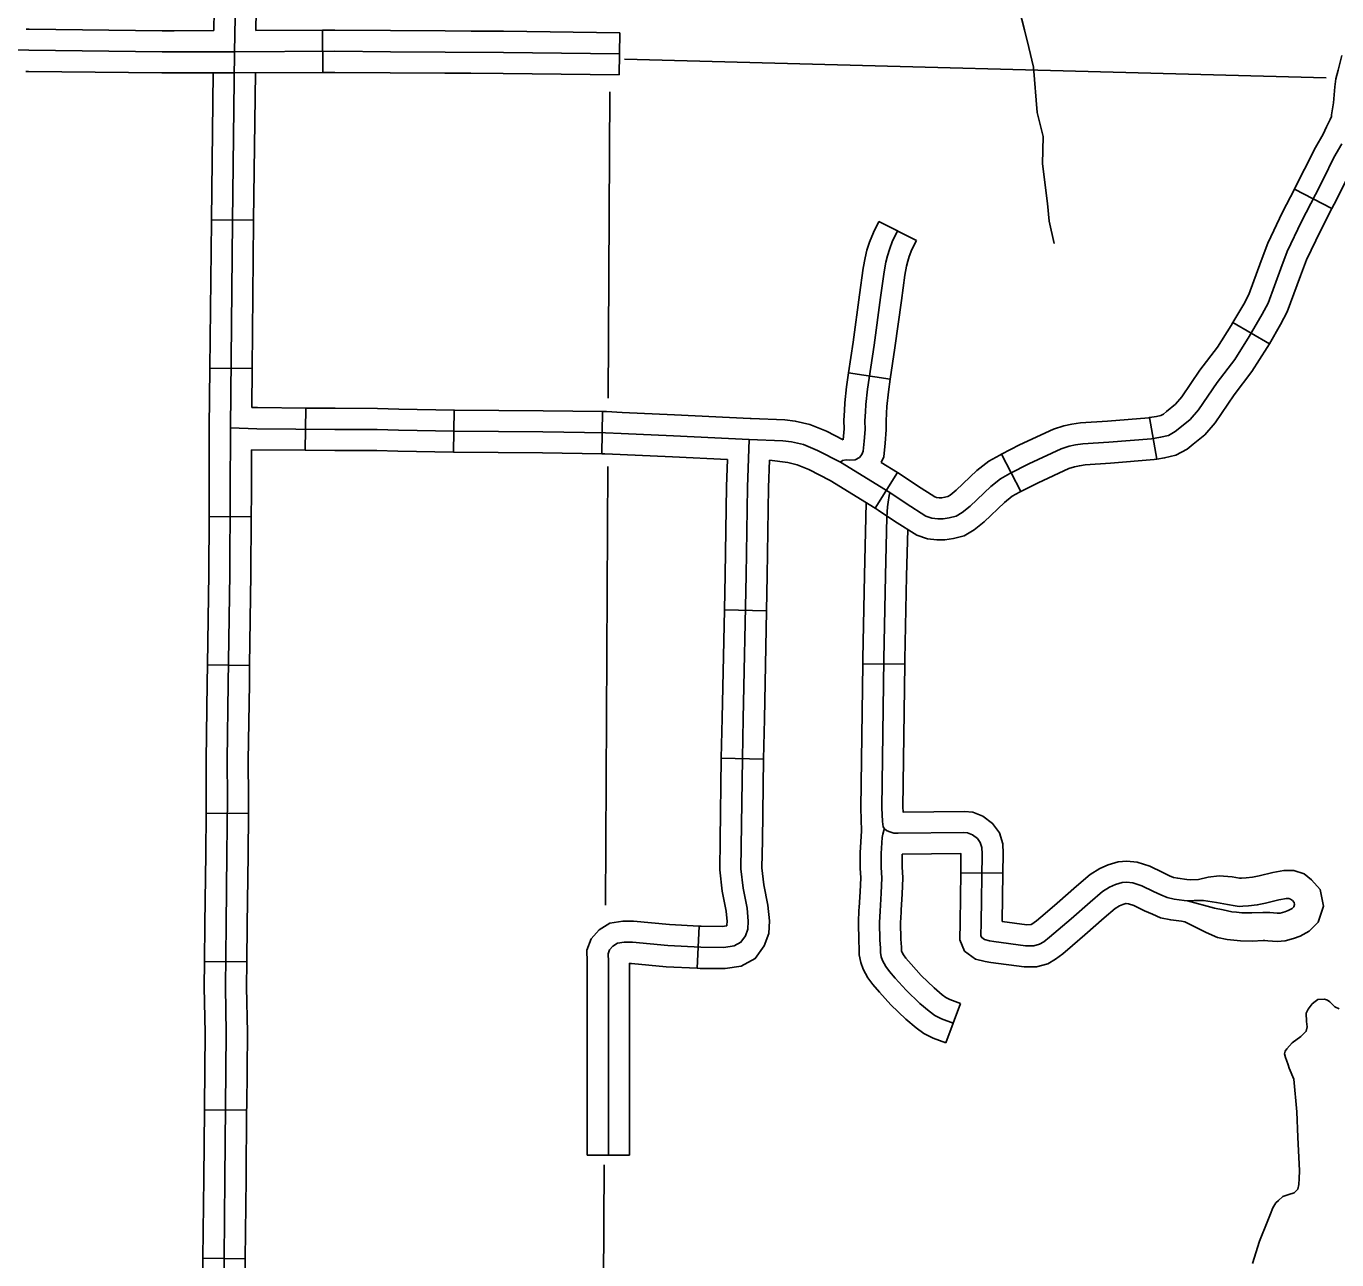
# Model space of a CAD drawing. Extents: x 670147 to 673275, y 705573 to 707613.
# Drawn here: x 671995 to 672088.3, y 706242.1 to 706329.9 of the extents above; entities that cross this region are included whole.
import ezdxf

# ---------------------------------------------------------------- set-up
doc = ezdxf.new("R2010")
doc.units = 0
for name, color, linetype in [('31', 7, 'Continuous'), ('32', 7, 'Continuous'), ('35', 7, 'Continuous'), ('45', 7, 'Continuous'), ('5', 7, 'Continuous')]:
    doc.layers.add(name, color=color, linetype=linetype)

msp = doc.modelspace()

# ---------------------------------------------------------------- linework, layer by layer
at = {"layer": '31'}
for p, q in [((672016.142, 706326.562), (672016.132, 706329.562)), ((672037.274, 706329.393), (672037.239, 706326.393)), ((672007.613, 706242.168), (672010.613, 706242.126)), ((672007.613, 706242.168), (672010.613, 706242.13))]:
    msp.add_line(p, q, dxfattribs=at)
for points in [[(672009.86, 706328.041), (672009.896, 706330.479), (672009.949, 706333.834), (672009.96, 706336.334), (672009.96, 706339.582), (672009.96, 706341.244), (672010.002, 706347.711), (672009.991, 706351.215), (672010.065, 706356.061), (672010.15, 706361.059), (672010.256, 706370.708), (672010.277, 706374.443), (672010.266, 706377.702), (672010.362, 706382.251), (672010.425, 706388.25), (672010.51, 706394.68), (672010.552, 706400.659), (672010.628, 706407.316)], [(672008.381, 706329.538), (672008.449, 706333.849), (672008.46, 706336.337), (672008.46, 706338.601)], [(672011.382, 706329.546), (672011.449, 706333.819), (672011.46, 706336.331), (672011.46, 706338.601)], [(672005.573, 706329.531), (672004.707, 706329.529), (671995.233, 706329.64), (671995.03, 706329.641)], [(672008.381, 706329.538), (672005.573, 706329.531)], [(672016.132, 706329.562), (672011.382, 706329.546)], [(672016.132, 706329.562), (672017.003, 706329.565), (672020.96, 706329.541), (672024.853, 706329.517), (672026.707, 706329.504)], [(672026.707, 706329.504), (672029.012, 706329.489), (672037.274, 706329.393)], [(672037.256, 706327.893), (672028.998, 706327.989), (672024.843, 706328.017), (672020.951, 706328.041), (672017.001, 706328.065), (672009.86, 706328.041), (672004.7, 706328.029), (671995.218, 706328.14), (671987.704, 706328.201), (671979.498, 706328.262), (671974.583, 706328.275), (671965.743, 706328.299), (671963.553, 706328.287), (671961.117, 706328.309)], [(672005.581, 706326.531), (672004.693, 706326.529), (671995.203, 706326.64), (671995.005, 706326.641)], [(672016.142, 706326.562), (672009.864, 706326.541), (672005.581, 706326.531)], [(672026.687, 706326.504), (672024.834, 706326.517), (672020.942, 706326.541), (672016.999, 706326.565), (672016.142, 706326.562)], [(672037.239, 706326.393), (672028.984, 706326.489), (672026.687, 706326.504)], [(672007.462, 706231.596), (672007.473, 706233.785), (672007.551, 706237.702), (672007.613, 706242.168)], [(672009.113, 706242.147), (672009.051, 706237.677), (672008.973, 706233.767), (672008.957, 706230.611), (672008.903, 706225.279), (672008.949, 706224.291), (672009.052, 706221.674)], [(672010.613, 706242.13), (672010.55, 706237.652), (672010.473, 706233.748), (672010.462, 706231.581)]]:
    msp.add_lwpolyline(points, dxfattribs=at)
at = {"layer": '32'}
for p, q in [((672085.301, 706318.257), (672087.971, 706316.889)), ((672011.218, 706316.045), (672008.218, 706316.08)), ((672055.716, 706315.944), (672058.4, 706314.603)), ((672080.929, 706308.753), (672083.525, 706307.249)), ((672011.108, 706305.487), (672008.108, 706305.519)), ((672053.571, 706305.177), (672056.539, 706304.741)), ((672014.924, 706302.677), (672014.898, 706299.678)), ((672025.493, 706302.532), (672025.445, 706299.533)), ((672036.05, 706302.424), (672036.007, 706299.425)), ((672074.998, 706301.992), (672075.503, 706299.035)), ((672064.456, 706299.398), (672065.823, 706296.728)), ((672057.041, 706298.093), (672055.469, 706295.539)), ((672011.048, 706294.935), (672008.048, 706294.952)), ((672047.727, 706288.251), (672044.727, 706288.311)), ((672010.933, 706284.363), (672007.933, 706284.405)), ((672047.505, 706277.688), (672044.506, 706277.759)), ((672010.842, 706273.813), (672007.842, 706273.837)), ((672010.727, 706263.249), (672007.727, 706263.282)), ((672010.721, 706252.692), (672007.721, 706252.72))]:
    msp.add_line(p, q, dxfattribs=at)
for points in [[(672009.113, 706242.147), (672009.176, 706247.841), (672009.223, 706252.931), (672009.271, 706258.213), (672009.208, 706261.458), (672009.255, 706265.912), (672009.319, 706270.926), (672009.351, 706274.919), (672009.335, 706277.608), (672009.414, 706283.064), (672009.525, 706290.877), (672009.557, 706296.559), (672009.564, 706301.271), (672009.716, 706315.942), (672009.86, 706328.041)], [(672088.669, 706327.769), (672088.407, 706326.725), (672088.261, 706326.104), (672088.182, 706325.533), (672088.088, 706324.4), (672087.954, 706323.538), (672087.937, 706323.435), (672087.842, 706323.212), (672087.598, 706322.692), (672087.357, 706322.167), (672086.795, 706321.215), (672086.029, 706319.667), (672085.462, 706318.57), (672085.301, 706318.257)], [(672008.218, 706316.08), (672008.342, 706326.538)], [(672011.218, 706316.045), (672011.343, 706326.546)], [(672091.579, 706327.037), (672091.322, 706326.016), (672091.213, 706325.555), (672091.165, 706325.203), (672091.069, 706324.045), (672090.916, 706323.062), (672090.838, 706322.593), (672090.582, 706321.989), (672090.318, 706321.427), (672090.019, 706320.775), (672089.435, 706319.786), (672088.706, 706318.312), (672088.129, 706317.197), (672087.971, 706316.889)], [(672088.688, 706321.471), (672088.115, 706320.5), (672087.368, 706318.989), (672086.795, 706317.884), (672085.809, 706315.959), (672084.791, 706313.811), (672084.33, 706312.618), (672083.424, 706310.136), (672083.01, 706309.352), (672082.088, 706307.761), (672081.054, 706306.139), (672079.798, 706304.5), (672078.478, 706302.544), (672077.874, 706301.859), (672077.158, 706301.271), (672076.824, 706301), (672076.331, 706300.73), (672075.775, 706300.603), (672075.123, 706300.491), (672072.101, 706300.237), (672070.24, 706300.126), (672069.732, 706300.046), (672069.27, 706299.951), (672068.698, 706299.776), (672066.403, 706298.71), (672065.036, 706298.01), (672064.384, 706297.644), (672063.684, 706297.087), (672062.221, 706295.703), (672061.648, 706295.242), (672061.219, 706294.987), (672060.726, 706294.86), (672060.312, 706294.796), (672059.931, 706294.796), (672059.501, 706294.844), (672059.072, 706294.987), (672057.657, 706295.878), (672056.495, 706296.668), (672052.997, 706298.821), (672051.359, 706299.664), (672050.357, 706300.078), (672049.515, 706300.269), (672048.894, 706300.348), (672046.497, 706300.443), (672041.112, 706300.698), (672037.374, 706300.857), (672036.277, 706300.921), (672031.802, 706300.985), (672025.489, 706301.032), (672021.523, 706301.096), (672020.012, 706301.144), (672017.006, 706301.16), (672011.456, 706301.207), (672009.564, 706301.271)], [(672085.301, 706318.257), (672084.464, 706316.622), (672083.412, 706314.403), (672082.926, 706313.146), (672082.05, 706310.746), (672081.698, 706310.078), (672080.929, 706308.753)], [(672087.971, 706316.889), (672087.155, 706315.295), (672086.171, 706313.219), (672085.734, 706312.09), (672084.798, 706309.526), (672084.323, 706308.626), (672083.525, 706307.249)], [(672008.108, 706305.519), (672008.217, 706315.959), (672008.218, 706316.08)], [(672011.108, 706305.487), (672011.216, 706315.926), (672011.218, 706316.045)], [(672055.716, 706315.944), (672055.332, 706315.175), (672055.06, 706314.473), (672054.877, 706313.911), (672054.76, 706313.37), (672054.616, 706312.621), (672054.355, 706310.742), (672053.893, 706307.372), (672053.571, 706305.177)], [(672057.058, 706315.273), (672056.705, 706314.567), (672056.474, 706313.971), (672056.327, 706313.52), (672056.23, 706313.069), (672056.096, 706312.375), (672055.841, 706310.537), (672055.378, 706307.161), (672054.915, 706304.008), (672054.806, 706302.924), (672054.769, 706302.4), (672054.733, 706301.767), (672054.745, 706301.158), (672054.685, 706300.313), (672054.612, 706299.595), (672054.515, 706299.375), (672054.345, 706299.156), (672054.028, 706298.998), (672053.626, 706298.974), (672053.407, 706298.986), (672053.139, 706298.937), (672052.997, 706298.821)], [(672058.4, 706314.603), (672058.078, 706313.959), (672057.887, 706313.468), (672057.778, 706313.129), (672057.7, 706312.769), (672057.576, 706312.13), (672057.326, 706310.332), (672056.863, 706306.951), (672056.539, 706304.741)], [(672080.929, 706308.753), (672080.806, 706308.541), (672079.824, 706307), (672078.58, 706305.377), (672077.289, 706303.463), (672076.829, 706302.942), (672076.21, 706302.433), (672075.985, 706302.251), (672075.793, 706302.146), (672075.481, 706302.074), (672074.998, 706301.992)], [(672083.525, 706307.249), (672083.37, 706306.982), (672082.284, 706305.278), (672081.016, 706303.624), (672079.667, 706301.624), (672078.919, 706300.777), (672078.107, 706300.109), (672077.664, 706299.75), (672076.869, 706299.314), (672076.068, 706299.131), (672075.503, 706299.035)], [(672008.048, 706294.952), (672008.057, 706296.564), (672008.064, 706301.28), (672008.108, 706305.519)], [(672011.079, 706302.721), (672011.108, 706305.487)], [(672053.571, 706305.177), (672053.426, 706304.192), (672053.311, 706303.051), (672053.272, 706302.496), (672053.232, 706301.795), (672053.244, 706301.196), (672053.188, 706300.41)], [(672056.539, 706304.741), (672056.404, 706303.823), (672056.301, 706302.796), (672056.266, 706302.305), (672056.234, 706301.739), (672056.246, 706301.12), (672056.18, 706300.184), (672056.08, 706299.205), (672055.899, 706298.797)], [(672014.924, 706302.677), (672011.488, 706302.707), (672011.079, 706302.721)], [(672025.493, 706302.532), (672021.558, 706302.596), (672020.04, 706302.643), (672017.017, 706302.659), (672014.924, 706302.677)], [(672036.05, 706302.424), (672031.818, 706302.484), (672025.507, 706302.532), (672025.494, 706302.532)], [(672046.637, 706301.939), (672046.562, 706301.941), (672041.179, 706302.197), (672037.45, 706302.355), (672036.331, 706302.42), (672036.05, 706302.424)], [(672053.188, 706300.41), (672051.99, 706301.027), (672050.812, 706301.513), (672049.776, 706301.747), (672049.02, 706301.844), (672046.637, 706301.939)], [(672074.998, 706301.992), (672074.933, 706301.981), (672071.993, 706301.733), (672070.08, 706301.619), (672069.464, 706301.522), (672068.898, 706301.405), (672068.16, 706301.18), (672065.745, 706300.058), (672064.456, 706299.398)], [(672046.006, 706277.723), (672046.073, 706280.574), (672046.277, 706290.778), (672046.378, 706297.053), (672046.497, 706300.443)], [(672011.048, 706294.935), (672011.057, 706296.553), (672011.062, 706299.711)], [(672014.898, 706299.678), (672011.062, 706299.711)], [(672025.445, 706299.533), (672021.487, 706299.596), (672019.984, 706299.644), (672016.996, 706299.66), (672014.898, 706299.678)], [(672036.007, 706299.425), (672031.786, 706299.485), (672025.471, 706299.532), (672025.445, 706299.533)], [(672044.946, 706299.015), (672041.044, 706299.2), (672037.299, 706299.359), (672036.223, 706299.422), (672036.007, 706299.425)], [(672044.727, 706288.311), (672044.777, 706290.805), (672044.879, 706297.091), (672044.946, 706299.015)], [(672047.727, 706288.251), (672047.776, 706290.751), (672047.878, 706297.014), (672047.946, 706298.958)], [(672055.469, 706295.539), (672052.26, 706297.514), (672050.729, 706298.302), (672049.902, 706298.643), (672049.253, 706298.79), (672047.946, 706298.958)], [(672057.041, 706298.094), (672055.899, 706298.797)], [(672064.456, 706299.398), (672064.327, 706299.332), (672063.544, 706298.893), (672062.7, 706298.221), (672061.233, 706296.834), (672060.791, 706296.477), (672060.637, 706296.386), (672060.424, 706296.331), (672060.198, 706296.296), (672060.014, 706296.296), (672059.825, 706296.317), (672059.718, 706296.353), (672058.478, 706297.133), (672057.311, 706297.928), (672057.041, 706298.094)], [(672075.503, 706299.035), (672075.312, 706299.002), (672072.209, 706298.741), (672070.402, 706298.632), (672070, 706298.57), (672069.642, 706298.496), (672069.236, 706298.371), (672067.061, 706297.361), (672065.823, 706296.728)], [(672065.823, 706296.728), (672065.744, 706296.688), (672065.223, 706296.395), (672064.668, 706295.953), (672063.208, 706294.572), (672062.506, 706294.006), (672061.8, 706293.588), (672061.028, 706293.389), (672060.427, 706293.296), (672059.848, 706293.296), (672059.178, 706293.371), (672058.426, 706293.621), (672056.835, 706294.623), (672055.68, 706295.409), (672055.469, 706295.539)], [(672007.933, 706284.405), (672008.026, 706290.892), (672008.048, 706294.952)], [(672010.933, 706284.363), (672011.025, 706290.862), (672011.048, 706294.935)], [(672044.506, 706277.759), (672044.574, 706280.607), (672044.727, 706288.311)], [(672047.505, 706277.688), (672047.573, 706280.541), (672047.727, 706288.251)], [(672007.842, 706273.837), (672007.851, 706274.921), (672007.835, 706277.614), (672007.914, 706283.086), (672007.933, 706284.405)], [(672010.842, 706273.813), (672010.851, 706274.918), (672010.835, 706277.601), (672010.914, 706283.042), (672010.933, 706284.363)], [(672007.727, 706263.282), (672007.755, 706265.93), (672007.819, 706270.942), (672007.842, 706273.837)], [(672010.727, 706263.249), (672010.755, 706265.895), (672010.819, 706270.911), (672010.842, 706273.813)], [(672007.721, 706252.72), (672007.724, 706252.945), (672007.771, 706258.205), (672007.707, 706261.451), (672007.727, 706263.282)], [(672010.721, 706252.692), (672010.723, 706252.917), (672010.771, 706258.221), (672010.708, 706261.465), (672010.727, 706263.249)], [(672007.613, 706242.164), (672007.676, 706247.856), (672007.721, 706252.72)], [(672010.613, 706242.13), (672010.676, 706247.825), (672010.721, 706252.692)]]:
    msp.add_lwpolyline(points, dxfattribs=at)
at = {"layer": '35'}
for points in [[(672068.21, 706314.376), (672067.839, 706315.968), (672067.733, 706317.241), (672067.361, 706320.052), (672067.414, 706322.015), (672066.99, 706323.713), (672066.725, 706326.948), (672066.407, 706328.328), (672066.089, 706329.601), (672065.349, 706332.458)], [(672088.49, 706259.916), (672088.189, 706260.066), (672087.837, 706260.402), (672087.651, 706260.52), (672087.445, 706260.609), (672086.972, 706260.582), (672086.774, 706260.426), (672086.573, 706260.275), (672086.275, 706259.899), (672086.141, 706259.613), (672086.174, 706259.009), (672086.208, 706258.623), (672086.141, 706258.321), (672085.771, 706257.951), (672085.136, 706257.501), (672084.764, 706257.078), (672084.649, 706256.894), (672084.609, 706256.704), (672084.676, 706256.461), (672084.731, 706256.272), (672084.855, 706255.919), (672084.922, 706255.701), (672085.251, 706254.909), (672085.469, 706252.592), (672085.537, 706250.779), (672085.671, 706248.395), (672085.637, 706247.841), (672085.62, 706247.421), (672085.553, 706247.085), (672085.285, 706246.817), (672084.899, 706246.699), (672084.479, 706246.565), (672084.177, 706246.279), (672083.992, 706246.095), (672083.774, 706245.742), (672083.606, 706245.322), (672083.405, 706244.852), (672082.818, 706243.375)], [(672082.818, 706243.375), (672082.331, 706241.799)]]:
    msp.add_lwpolyline(points, dxfattribs=at)
at = {"layer": '45'}
for p, q in [((672057.577, 706284.435), (672054.577, 706284.476)), ((672064.553, 706269.566), (672061.553, 706269.604)), ((672042.783, 706262.803), (672042.935, 706265.8)), ((672061.535, 706260.302), (672060.486, 706257.491)), ((672037.969, 706249.51), (672034.969, 706249.51))]:
    msp.add_line(p, q, dxfattribs=at)
for points in [[(672061.766, 706272.469), (672057.104, 706272.409), (672056.8, 706272.421), (672056.435, 706272.53), (672056.264, 706272.603), (672056.118, 706272.725), (672056.021, 706272.871), (672055.972, 706273.249), (672055.935, 706274.223), (672056.082, 706284.807), (672056.203, 706290.75), (672056.301, 706294.915), (672056.349, 706295.645), (672056.386, 706295.974), (672056.459, 706296.449), (672056.495, 706296.668)], [(672054.577, 706284.476), (672054.582, 706284.833), (672054.704, 706290.783), (672054.824, 706295.936)], [(672057.577, 706284.435), (672057.581, 706284.781), (672057.703, 706290.718), (672057.78, 706294.028)], [(672054.496, 706272.581), (672054.435, 706274.205), (672054.577, 706284.476)], [(672057.447, 706273.953), (672057.436, 706274.241), (672057.577, 706284.435)], [(672036.469, 706249.51), (672036.469, 706263.275), (672036.452, 706263.835), (672036.554, 706264.106), (672036.791, 706264.377), (672037.11, 706264.58), (672037.601, 706264.648), (672038.194, 706264.648), (672040.702, 706264.411), (672043.04, 706264.292), (672044.684, 706264.275), (672045.43, 706264.394), (672045.904, 706264.648), (672046.226, 706265.106), (672046.395, 706265.581), (672046.429, 706266.157), (672046.344, 706267.072), (672046.056, 706268.513), (672045.904, 706269.886), (672046.006, 706277.723)], [(672044.43, 706271.936), (672044.506, 706277.743)], [(672047.43, 706271.897), (672047.505, 706277.704)], [(672064.553, 706269.566), (672064.57, 706270.959), (672064.551, 706271.653), (672064.305, 706272.446), (672063.824, 706273.107), (672063.116, 706273.627), (672062.403, 706273.918), (672061.824, 706273.97), (672057.448, 706273.913), (672057.447, 706273.953)], [(672054.32, 706267.126), (672054.384, 706268.232), (672054.43, 706269.239), (672054.394, 706269.936), (672054.394, 706271.024), (672054.496, 706272.581)], [(672061.01, 706258.897), (672060.182, 706259.206), (672059.7, 706259.44), (672059.305, 706259.737), (672058.65, 706260.293), (672057.661, 706261.245), (672056.895, 706262.098), (672056.475, 706262.58), (672056.216, 706262.939), (672055.981, 706263.359), (672055.894, 706263.606), (672055.833, 706263.915), (672055.833, 706264.249), (672055.796, 706264.805), (672055.771, 706266.066), (672055.808, 706266.869), (672055.882, 706268.155), (672055.932, 706269.242), (672055.894, 706269.974), (672055.894, 706270.975), (672055.969, 706272.113), (672056.006, 706272.335), (672056.074, 706272.613), (672056.118, 706272.725)], [(672077.705, 706267.603), (672077.459, 706267.637), (672076.755, 706267.723), (672076.236, 706267.834), (672075.803, 706268.02), (672075.284, 706268.255), (672074.444, 706268.675), (672073.802, 706268.873), (672073.354, 706268.922), (672073.035, 706268.897), (672072.566, 706268.761), (672072.146, 706268.576), (672071.652, 706268.267), (672070.768, 706267.513), (672069.409, 706266.314), (672067.877, 706265.004), (672067.457, 706264.695), (672067.16, 706264.509), (672066.756, 706264.41), (672066.163, 706264.404), (672063.91, 706264.707), (672063.599, 706264.756), (672063.247, 706264.843), (672063.043, 706264.991), (672062.992, 706265.111), (672063.008, 706266.066), (672063.07, 706270.949), (672063.058, 706271.406), (672062.946, 706271.764), (672062.749, 706272.036), (672062.378, 706272.308), (672062.044, 706272.444), (672061.766, 706272.469)], [(672042.783, 706262.803), (672042.995, 706262.793), (672044.795, 706262.774), (672045.915, 706262.952), (672046.926, 706263.494), (672047.57, 706264.41), (672047.88, 706265.278), (672047.933, 706266.182), (672047.831, 706267.289), (672047.54, 706268.743), (672047.405, 706269.959), (672047.43, 706271.897)], [(672042.935, 706265.8), (672043.086, 706265.792), (672044.573, 706265.777), (672044.891, 706265.827), (672044.911, 706265.883), (672044.925, 706266.132), (672044.858, 706266.855), (672044.573, 706268.283), (672044.403, 706269.812), (672044.43, 706271.936)], [(672057.315, 706266.954), (672057.38, 706268.078), (672057.433, 706269.246), (672057.394, 706270.012), (672057.394, 706270.912)], [(672061.553, 706269.604), (672061.57, 706270.938), (672061.569, 706270.967), (672057.394, 706270.912)], [(672069.514, 706264.43), (672068.81, 706263.828), (672068.3, 706263.453), (672067.751, 706263.11), (672066.944, 706262.912), (672066.07, 706262.903), (672063.693, 706263.223), (672063.302, 706263.285), (672062.602, 706263.457), (672061.824, 706264.023), (672061.487, 706264.819), (672061.508, 706266.088), (672061.553, 706269.604)], [(672077.907, 706269.09), (672077.651, 706269.124), (672077.004, 706269.204), (672076.693, 706269.27), (672076.408, 706269.392), (672075.929, 706269.609), (672075.004, 706270.072), (672074.107, 706270.348), (672073.379, 706270.428), (672072.766, 706270.381), (672072.052, 706270.174), (672071.442, 706269.905), (672070.762, 706269.48), (672069.785, 706268.646), (672068.425, 706267.446), (672067.564, 706266.71)], [(672077.907, 706269.09), (672078.468, 706269.127), (672079.172, 706269.293), (672079.959, 706269.376), (672080.88, 706269.308), (672081.385, 706269.223), (672081.462, 706269.213), (672081.546, 706269.218), (672081.864, 706269.233), (672082.33, 706269.287), (672082.792, 706269.39), (672083.778, 706269.629), (672084.562, 706269.77), (672085.253, 706269.77), (672085.99, 706269.512), (672086.531, 706269.106), (672087.136, 706268.41), (672087.385, 706267.211), (672086.999, 706266.094), (672086.353, 706265.448), (672085.704, 706265.094), (672085.243, 706264.921), (672084.648, 706264.755), (672084.072, 706264.705), (672083.423, 706264.766), (672083.2, 706264.776), (672083.075, 706264.779), (672082.302, 706264.736), (672081.456, 706264.758), (672080.98, 706264.798), (672080.523, 706264.857), (672079.832, 706265.002), (672079.027, 706265.357), (672077.504, 706266.117)], [(672067.564, 706266.71), (672066.944, 706266.179), (672066.613, 706265.937), (672066.569, 706265.909), (672066.567, 706265.909), (672066.255, 706265.905), (672064.509, 706266.14), (672064.553, 706269.566)], [(672077.705, 706267.603), (672078.17, 706267.622), (672078.831, 706267.622), (672079.764, 706267.473), (672080.542, 706267.337), (672081.092, 706267.245), (672081.382, 706267.207), (672081.642, 706267.22), (672082.028, 706267.238), (672082.664, 706267.312), (672083.245, 706267.442), (672084.19, 706267.671), (672084.74, 706267.77), (672084.913, 706267.77), (672085.037, 706267.727), (672085.16, 706267.634), (672085.284, 706267.492), (672085.315, 706267.343), (672085.259, 706267.183), (672085.142, 706267.065), (672084.87, 706266.917), (672084.623, 706266.824), (672084.289, 706266.732), (672084.079, 706266.713), (672083.56, 706266.762), (672083.27, 706266.775), (672083.047, 706266.781), (672082.272, 706266.738), (672081.565, 706266.756), (672081.191, 706266.787), (672080.857, 706266.83), (672080.239, 706266.96), (672079.609, 706267.09), (672077.705, 706267.603)], [(672060.486, 706257.491), (672059.59, 706257.826), (672058.915, 706258.155), (672058.368, 706258.564), (672057.643, 706259.18), (672056.582, 706260.202), (672055.772, 706261.104), (672055.3, 706261.646), (672054.949, 706262.13), (672054.608, 706262.741), (672054.444, 706263.209), (672054.333, 706263.767), (672054.333, 706264.199), (672054.297, 706264.74), (672054.27, 706266.086), (672054.31, 706266.947), (672054.32, 706267.126)], [(672061.535, 706260.302), (672060.774, 706260.586), (672060.486, 706260.726), (672060.241, 706260.91), (672059.657, 706261.406), (672058.741, 706262.288), (672058.019, 706263.092), (672057.651, 706263.515), (672057.482, 706263.747), (672057.354, 706263.977), (672057.345, 706264.003), (672057.333, 706264.064), (672057.333, 706264.299), (672057.295, 706264.87), (672057.272, 706266.046), (672057.306, 706266.792), (672057.315, 706266.954)], [(672077.504, 706266.117), (672077.267, 706266.149), (672076.506, 706266.242), (672075.779, 706266.398), (672075.198, 706266.647), (672074.639, 706266.9), (672073.884, 706267.278), (672073.496, 706267.397), (672073.33, 706267.416), (672073.305, 706267.414), (672073.08, 706267.348), (672072.85, 706267.247), (672072.541, 706267.054), (672071.751, 706266.38), (672070.392, 706265.181), (672069.514, 706264.43)], [(672034.969, 706260.07), (672034.969, 706263.253), (672034.944, 706264.085), (672035.245, 706264.888), (672035.803, 706265.526), (672036.579, 706266.021), (672037.498, 706266.148), (672038.265, 706266.148), (672040.811, 706265.907), (672042.935, 706265.8)], [(672037.969, 706260.07), (672037.969, 706263.148), (672038.123, 706263.148), (672040.593, 706262.915), (672042.783, 706262.803)], [(672034.969, 706249.51), (672034.969, 706260.07)], [(672037.969, 706249.51), (672037.969, 706260.07)]]:
    msp.add_lwpolyline(points, dxfattribs=at)
at = {"layer": '5'}
for points in [[(672087.568, 706326.175), (672037.61, 706327.513)], [(672036.57, 706325.171), (672036.455, 706303.38)], [(672036.429, 706298.505), (672036.263, 706267.29)], [(672036.166, 706248.812), (672036.032, 706223.528)]]:
    msp.add_lwpolyline(points, dxfattribs=at)

doc.saveas('drawing.dxf')
